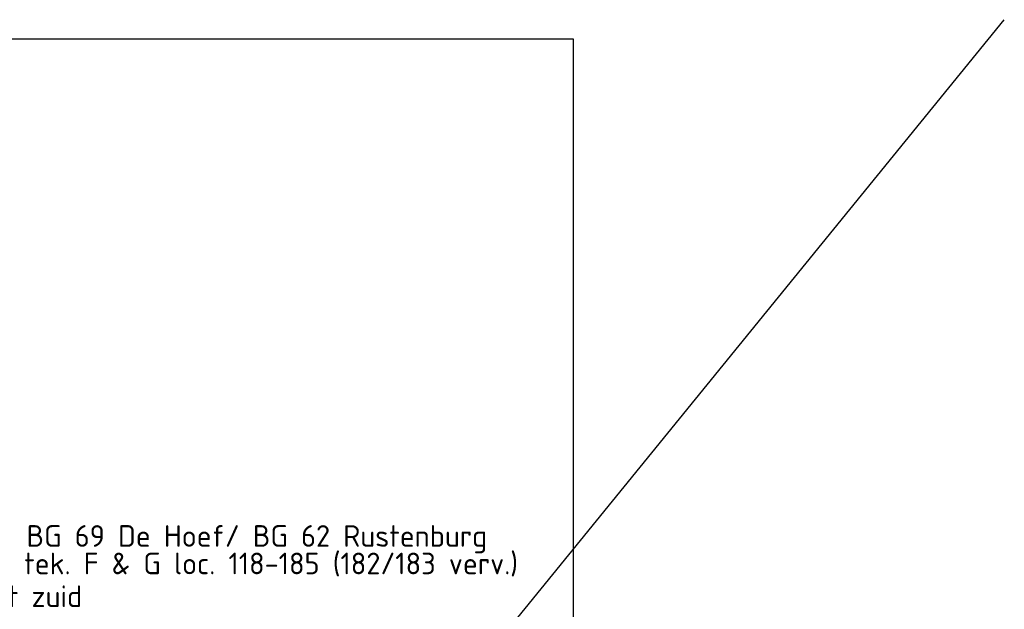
# Model space of a CAD drawing. Header units: metres. Extents: x 152391 to 157968, y 462336 to 467280.
# Tile 574 of 656: x 157150 to 157222, y 462634 to 462677. Entities that reach past the tile are written whole.
import ezdxf

# ---------------------------------------------------------------- set-up
doc = ezdxf.new("R2010")
doc.units = ezdxf.units.M
doc.header["$LTSCALE"] = 0.75
doc.linetypes.add('$0$BORDER', pattern=[44.45, 12.7, -6.35, 12.7, -6.35, 0, -6.35])
doc.layers.get('defpoints').update_dxf_attribs({"lineweight": 25})
doc.layers.add('B-ri-t15-bok-2018', color=5, linetype='Continuous')
doc.layers.add('X-XX-AL-TEKENBLAD-T25', color=2, linetype='Continuous', lineweight=25)
doc.styles.add('NLCS-ISO-M750-T25', font='NLCS-ISO.ttf', dxfattribs={"height": 1.875})

msp = doc.modelspace()

# ---------------------------------------------------------------- linework, layer by layer
at = {"layer": 'B-ri-t15-bok-2018'}
msp.add_lwpolyline([(157102.778, 462575.358), (157190.523, 462575.358), (157190.523, 462675.874), (157102.778, 462675.874)], close=True, dxfattribs=at)
at = {"layer": 'defpoints', "flags": 128}
msp.add_lwpolyline([(157162.061, 462603.245), (157222.397, 462677.309)], dxfattribs=at)

# ---------------------------------------------------------------- texts
at = {"layer": 'X-XX-AL-TEKENBLAD-T25', "color": 1, "linetype": '$0$BORDER', "style": 'NLCS-ISO-M750-T25'}
for s, p in [('BG 69 De Hoef/ BG 62 Rustenburg', (157150.06, 462638.35)), ('tek. F & G loc. 118-185 (182/183 verv.)', (157149.889, 462636.316)), ('BG 52 Schothorst zuid', (157132.698, 462633.891))]:
    msp.add_text(s, height=1.6, dxfattribs=at).set_placement(p)

doc.saveas('drawing.dxf')
